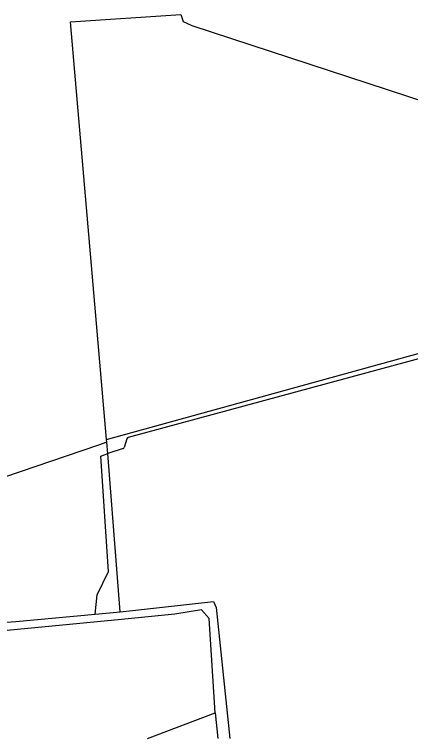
# Model space of a CAD drawing. Extents: x 140000 to 143000, y 403500 to 406000.
# Drawn here: x 140892.1 to 141110.8, y 403500 to 403899.6 of the extents above; entities that cross this region are included whole.
import ezdxf

# ---------------------------------------------------------------- set-up
doc = ezdxf.new("R2010")
doc.units = 0
for name, color, linetype in [('gg-knt-bronhoudergrens', 7, 'Continuous'), ('gg-knt-onverhard', 7, 'Continuous'), ('gt-grn-groengrens', 7, 'Continuous')]:
    doc.layers.add(name, color=color, linetype=linetype)

msp = doc.modelspace()

# ---------------------------------------------------------------- linework, layer by layer
at = {"layer": 'gg-knt-bronhoudergrens'}
for p, q in [((140943.1, 403663.48), (140942.97, 403665)), ((140954.25, 403665.49), (140952.78, 403660.71)), ((140939.81, 403655.88), (140943.73, 403657.34)), ((140952.13, 403660.05), (140943.73, 403657.34)), ((140892.84, 403564.58), (140936.67, 403568.62)), ((140936.67, 403568.62), (140950.42, 403569.89)), ((140863.87, 403562.33), (140892.84, 403564.58)), ((140965.58, 403500), (141003, 403514.12)), ((141003, 403514.12), (141004.35, 403500))]:
    msp.add_line(p, q, dxfattribs=at)
for points in [[(140942.97, 403665), (140923.17, 403895.59), (140983.99, 403899.62), (140985.34, 403895.81), (140990.11, 403893.48), (141119.76, 403851.01), (141123.27, 403834.53)], [(141135.24, 403718.5), (141135.32, 403713.54), (141131.32, 403712.46), (141130.94, 403713.85), (140954.95, 403666.17)], [(140936.67, 403568.62), (140937.88, 403579.27), (140944, 403592.24), (140939.81, 403655.88)], [(140950.42, 403569.89), (140957.4, 403570.66), (141002.13, 403575.61)], [(141002.13, 403575.61), (141003.49, 403572.31), (141011.1, 403500)], [(141003, 403514.12), (140999.65, 403566.33), (140995.44, 403571.01), (140980.77, 403568.63), (140951.23, 403565.76), (140874.52, 403558.31), (140856.5, 403555.25), (140853.19, 403553.34)]]:
    msp.add_lwpolyline(points, dxfattribs=at)
for centre, start, end in [((140955.21, 403665.2), 105.1917, 162.8777), ((140951.82, 403661), 287.9233, 342.867)]:
    msp.add_arc(centre, 1, start, end, dxfattribs=at)
at = {"layer": 'gg-knt-onverhard'}
msp.add_line((140943.73, 403657.34), (140943.1, 403663.48), dxfattribs=at)
msp.add_lwpolyline([(140943.1, 403663.48), (140938.52, 403661.87), (140842.6, 403629.36), (140835.33, 403626.78)], dxfattribs=at)
at = {"layer": 'gt-grn-groengrens'}
for p, q in [((140942.97, 403665), (141130.29, 403716.82)), ((140950.42, 403569.89), (140943.73, 403657.34))]:
    msp.add_line(p, q, dxfattribs=at)

doc.saveas('drawing.dxf')
